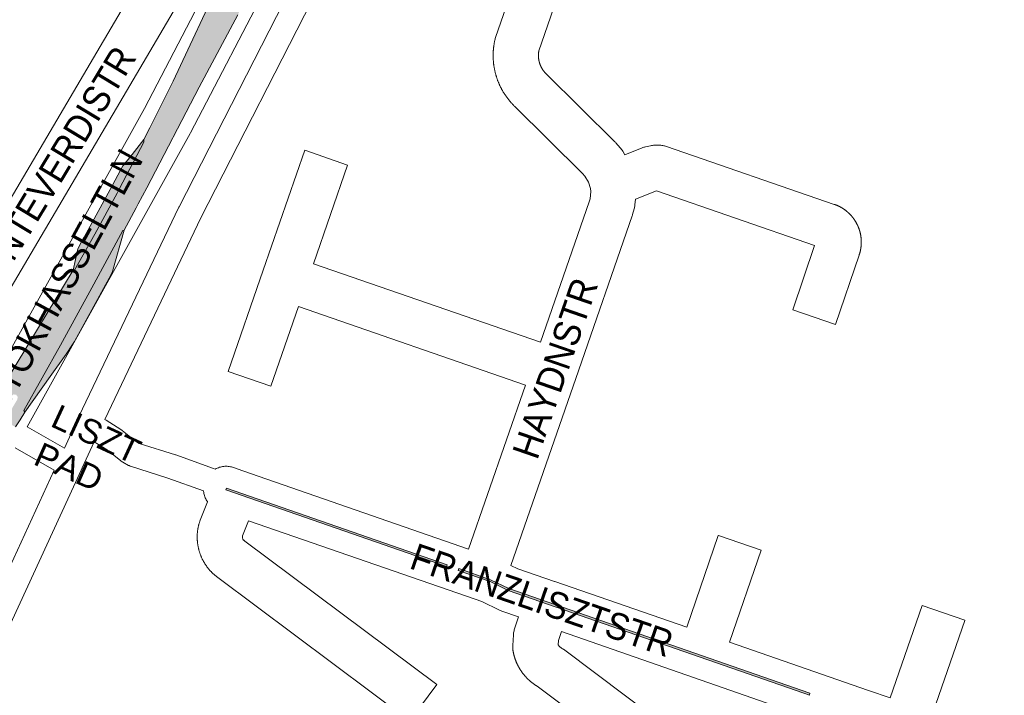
# Paper-space layout 'Layout1' of a CAD drawing. Header units: metres. Extents: x 123097 to 144122, y 392739 to 407589.
# Tile 371 of 510: x 133503 to 133786, y 399366 to 399560. Entities that reach past the tile are written whole.
import ezdxf
from ezdxf.enums import TextEntityAlignment as Align

# ---------------------------------------------------------------- set-up
doc = ezdxf.new("R2010")
doc.units = ezdxf.units.M
doc.header["$MEASUREMENT"] = 0
for name, color, linetype, lineweight in [('gs-anno-wegen algemeen tekst', 7, 'Continuous', 0), ('gs-knt-aanvullende hoofdweg', 7, 'Continuous', 0), ('gs-knt-fietspaden', 7, 'Continuous', 0), ('gs-knt-wegen algemeen', 7, 'Continuous', 0), ('ir-ARC-asfalt-hoofdwegen-te inspecteren', 5, 'Continuous', 0)]:
    doc.layers.add(name, color=color, linetype=linetype, lineweight=lineweight)
doc.styles.add('Style-Arial', font='arial.ttf')

psp = doc.layouts.get("Layout1")

# ---------------------------------------------------------------- hatches: boundary and pattern name
at = {"layer": 'ir-ARC-asfalt-hoofdwegen-te inspecteren', "linetype": 'Continuous', "lineweight": 13}
for points in [[(133567.41, 399577.411), (133564.117, 399579.096), (133564, 399578.87), (133560.81, 399572.49), (133546.78, 399542.21), (133540.1, 399528.84), (133538.3, 399525.46), (133538.361, 399524.747), (133531.376, 399511.406), (133530.633, 399510.033), (133524.256, 399498.254), (133518.351, 399487.837), (133518.01, 399487.91), (133508.039, 399471.432), (133494.817, 399449.581), (133493.5, 399447.405), (133496.57, 399445.5), (133497.95, 399447.82), (133500.29, 399451.74), (133500.904, 399452.161), (133501.636, 399452.031), (133502.067, 399451.425), (133501.95, 399450.69), (133499.64, 399446.79), (133498.26, 399444.51), (133501.457, 399442.765), (133501.47, 399442.79), (133502.79, 399444.86), (133504.115, 399447.005), (133503.806, 399447.473), (133514.372, 399466.35), (133523.963, 399483.846), (133532.272, 399499.312), (133532.682, 399499.396), (133536.128, 399505.805), (133536.742, 399506.962), (133539.21, 399511.61), (133554.28, 399540.55), (133565.351, 399561.356), (133572.462, 399574.721), (133569.17, 399576.5), (133567.116, 399572.504), (133566.53, 399572.008), (133565.765, 399572.072), (133565.27, 399572.659), (133565.336, 399573.424)], [(133518.01, 399487.91), (133518.351, 399487.837), (133524.256, 399498.254), (133530.633, 399510.033), (133531.376, 399511.406), (133538.361, 399524.747), (133538.3, 399525.46), (133534.272, 399520.333), (133532.331, 399517.849), (133528.602, 399511.054), (133521.141, 399497.413), (133520.566, 399496.383), (133519.34, 399494.02)], [(133504.115, 399447.005), (133511.371, 399457.271), (133515.952, 399463.753), (133517.862, 399466.462), (133518.381, 399467.372), (133528.925, 399486.678), (133529.365, 399487.502), (133532.682, 399499.396), (133532.272, 399499.312), (133523.963, 399483.846), (133514.372, 399466.35), (133503.806, 399447.473)]]:
    psp.add_hatch(color=5, dxfattribs=at).paths.add_polyline_path(points, flags=0)
psp.add_hatch(color=5, dxfattribs=at).paths.add_polyline_path([(133625.409, 399402.68), (133561.904, 399424.729), (133562.084, 399425.189), (133625.595, 399403.173)])
at = {"layer": 'ir-ARC-asfalt-hoofdwegen-te inspecteren', "linetype": 'Continuous', "lineweight": 13, "extrusion": (0, 0, -1)}
psp.add_hatch(color=5, dxfattribs=at).paths.add_polyline_path([(-133729.699, 399365.621), (-133729.888, 399366.169), (-133643.274, 399396.306), (-133638.037, 399398.854), (-133628.932, 399402.045), (-133628.755, 399401.514), (-133637.876, 399398.372), (-133643.121, 399395.788), (-133728.13, 399366.19)])

# ---------------------------------------------------------------- linework, layer by layer
at = {"layer": 'gs-knt-aanvullende hoofdweg', "color": 7, "linetype": 'Continuous', "flags": 128}
for points in [[(133491.722, 399450.298), (133538.479, 399534.362), (133561.456, 399578.532), (133557.586, 399580.716)], [(133574.889, 399571.808), (133551.755, 399527.337), (133551.656, 399527.153), (133504.771, 399442.859)]]:
    psp.add_lwpolyline(points, dxfattribs=at)
at = {"layer": 'gs-knt-fietspaden', "color": 7, "linetype": 'Continuous', "flags": 128}
for points in [[(133600.856, 399593.144), (133588.742, 399569.56), (133554.729, 399502.976), (133527.074, 399444.941)], [(133504.771, 399442.859), (133515.519, 399436.732), (133519.372, 399445.096), (133519.382, 399445.118), (133519.685, 399445.753), (133548.412, 399506.04), (133548.455, 399506.127), (133580.764, 399569.373), (133574.889, 399571.808)], [(133527.074, 399444.941), (133527.471, 399444.693), (133531.716, 399442.035), (133531.839, 399441.954), (133531.959, 399441.868), (133532.075, 399441.778), (133535.899, 399438.65), (133536.969, 399438.072), (133547.388, 399434.772), (133547.522, 399434.727), (133558.393, 399430.795), (133558.827, 399430.645)], [(133524.079, 399438.535), (133520.641, 399431.072), (133520.293, 399430.316), (133496.632, 399379.042), (133496.599, 399378.973), (133495.595, 399376.917), (133489.069, 399363.548), (133488.785, 399362.877)], [(133555.512, 399424.372), (133545.201, 399428.101), (133534.532, 399431.48), (133534.375, 399431.534), (133534.221, 399431.595), (133534.07, 399431.663), (133533.922, 399431.739), (133532.266, 399432.635), (133532.121, 399432.717), (133531.981, 399432.807), (133531.845, 399432.902), (133531.714, 399433.004), (133527.803, 399436.203), (133524.079, 399438.535)], [(133482.15, 399365.208), (133482.638, 399366.365), (133482.677, 399366.454), (133482.718, 399366.541), (133489.287, 399379.996), (133490.274, 399382.018), (133512.569, 399430.333), (133501.292, 399436.762)]]:
    psp.add_lwpolyline(points, dxfattribs=at)
at = {"layer": 'gs-knt-wegen algemeen', "color": 7, "linetype": 'Continuous', "flags": 128}
for points in [[(133415.697, 399476.45), (133418.094, 399474.509), (133464.04, 399447.435), (133548.085, 399590.242), (133573.633, 399633.721)], [(133557.586, 399580.716), (133481.561, 399451.536)], [(133558.827, 399430.645), (133558.884, 399430.678), (133559.169, 399430.824), (133559.46, 399430.956), (133559.757, 399431.073), (133560.06, 399431.175), (133560.367, 399431.262), (133560.678, 399431.335), (133560.993, 399431.392), (133561.31, 399431.433), (133561.628, 399431.459), (133561.948, 399431.469), (133562.267, 399431.463), (133562.586, 399431.442), (133562.903, 399431.405), (133563.218, 399431.353), (133563.531, 399431.285), (133563.839, 399431.202), (133564.143, 399431.104), (133566.831, 399430.164)], [(133566.831, 399430.164), (133631.722, 399407.665)], [(133614.767, 399358.262), (133559.597, 399399.494), (133559.476, 399399.582), (133559.356, 399399.672), (133559.237, 399399.763), (133559.119, 399399.856), (133559.002, 399399.949), (133558.885, 399400.044), (133558.77, 399400.14), (133558.656, 399400.238), (133558.635, 399400.256), (133558.523, 399400.353), (133558.413, 399400.452), (133558.304, 399400.551), (133558.196, 399400.652), (133558.089, 399400.753), (133557.983, 399400.856), (133557.878, 399400.96), (133557.774, 399401.064), (133557.751, 399401.088), (133557.648, 399401.194), (133557.546, 399401.302), (133557.445, 399401.41), (133557.346, 399401.52), (133557.247, 399401.631), (133557.15, 399401.743), (133557.054, 399401.855), (133556.945, 399401.985), (133556.85, 399402.102), (133556.757, 399402.219), (133556.664, 399402.337), (133556.573, 399402.456), (133556.483, 399402.576), (133556.395, 399402.697), (133556.307, 399402.819), (133556.219, 399402.945), (133556.135, 399403.069), (133556.051, 399403.193), (133555.969, 399403.319), (133555.889, 399403.445), (133555.809, 399403.572), (133555.732, 399403.7), (133555.655, 399403.829), (133555.58, 399403.959), (133555.564, 399403.987), (133555.491, 399404.115), (133555.42, 399404.244), (133555.35, 399404.374), (133555.282, 399404.504), (133555.214, 399404.636), (133555.149, 399404.768), (133555.084, 399404.9), (133555.021, 399405.033), (133555.008, 399405.061), (133554.946, 399405.196), (133554.886, 399405.332), (133554.827, 399405.468), (133554.769, 399405.605), (133554.713, 399405.743), (133554.658, 399405.881), (133554.604, 399406.02), (133554.547, 399406.174), (133554.496, 399406.315), (133554.447, 399406.456), (133554.399, 399406.598), (133554.353, 399406.741), (133554.308, 399406.884), (133554.265, 399407.027), (133554.223, 399407.171), (133554.183, 399407.316), (133554.178, 399407.335), (133554.14, 399407.478), (133554.103, 399407.622), (133554.068, 399407.766), (133554.034, 399407.91), (133554.002, 399408.055), (133553.971, 399408.2), (133553.942, 399408.345), (133553.914, 399408.491), (133553.909, 399408.522), (133553.883, 399408.667), (133553.859, 399408.813), (133553.836, 399408.959), (133553.815, 399409.104), (133553.795, 399409.25), (133553.777, 399409.397), (133553.76, 399409.543), (133553.745, 399409.69), (133553.742, 399409.72), (133553.728, 399409.869), (133553.716, 399410.018), (133553.706, 399410.167), (133553.697, 399410.316), (133553.689, 399410.466), (133553.683, 399410.615), (133553.679, 399410.765), (133553.676, 399410.917), (133553.675, 399411.068), (133553.676, 399411.218), (133553.678, 399411.368), (133553.682, 399411.519), (133553.687, 399411.669), (133553.694, 399411.819), (133553.702, 399411.969), (133553.712, 399412.119), (133553.726, 399412.291), (133553.739, 399412.438), (133553.754, 399412.585), (133553.77, 399412.732), (133553.788, 399412.879), (133553.807, 399413.025), (133553.828, 399413.172), (133553.85, 399413.318), (133553.855, 399413.351), (133553.879, 399413.497), (133553.904, 399413.639), (133553.905, 399413.642), (133553.906, 399413.647), (133553.932, 399413.788), (133553.96, 399413.933), (133553.99, 399414.078), (133554.022, 399414.222), (133554.055, 399414.366), (133554.089, 399414.51), (133554.095, 399414.533), (133554.132, 399414.679), (133554.17, 399414.824), (133554.21, 399414.969), (133554.251, 399415.114), (133554.294, 399415.258), (133554.339, 399415.401), (133554.385, 399415.545), (133554.432, 399415.687), (133554.539, 399415.979), (133556.622, 399421.283), (133556.607, 399421.304), (133556.434, 399421.572), (133556.275, 399421.849), (133556.129, 399422.134), (133555.997, 399422.425), (133555.88, 399422.722), (133555.778, 399423.025), (133555.691, 399423.332), (133555.618, 399423.643), (133555.561, 399423.958), (133555.52, 399424.275), (133555.512, 399424.372)]]:
    psp.add_lwpolyline(points, dxfattribs=at)
for points in [[(133631.722, 399407.665), (133648.087, 399454.832), (133582.805, 399477.423), (133574.849, 399454.491, -0.3806036), (133574.837, 399454.486), (133562.554, 399458.748, -0.380604), (133562.548, 399458.759), (133572.637, 399487.836), (133584.624, 399522.384, -0.3806067), (133584.636, 399522.389), (133596.919, 399518.127, -0.380607), (133596.924, 399518.116), (133587.073, 399489.723), (133652.355, 399467.132), (133666.391, 399507.585), (133666.633, 399508.444), (133666.833, 399510.547), (133666.745, 399511.41), (133666.182, 399513.241), (133665.185, 399514.916), (133664.487, 399515.705), (133644.887, 399535.079), (133644.772, 399535.193), (133644.657, 399535.308), (133644.544, 399535.424), (133644.433, 399535.539), (133644.321, 399535.657), (133644.21, 399535.775), (133644.101, 399535.894), (133643.993, 399536.013), (133643.886, 399536.134), (133643.779, 399536.256), (133643.673, 399536.379), (133643.569, 399536.501), (133643.465, 399536.625), (133643.362, 399536.751), (133643.26, 399536.877), (133643.161, 399537.002), (133643.061, 399537.13), (133642.962, 399537.258), (133642.864, 399537.387), (133642.768, 399537.516), (133642.673, 399537.646), (133642.578, 399537.778), (133642.484, 399537.91), (133642.392, 399538.042), (133642.301, 399538.175), (133642.21, 399538.31), (133642.121, 399538.445), (133642.033, 399538.579), (133641.946, 399538.716), (133641.86, 399538.853), (133641.775, 399538.991), (133641.692, 399539.128), (133641.609, 399539.267), (133641.527, 399539.407), (133641.446, 399539.547), (133641.367, 399539.687), (133641.289, 399539.829), (133641.212, 399539.971), (133641.135, 399540.114), (133641.061, 399540.256), (133640.987, 399540.4), (133640.914, 399540.545), (133640.843, 399540.691), (133640.773, 399540.835), (133640.704, 399540.981), (133640.635, 399541.128), (133640.568, 399541.276), (133640.503, 399541.422), (133640.438, 399541.571), (133640.375, 399541.72), (133640.313, 399541.869), (133640.252, 399542.018), (133640.192, 399542.169), (133640.133, 399542.32), (133640.076, 399542.471), (133640.02, 399542.621), (133639.965, 399542.774), (133639.911, 399542.927), (133639.858, 399543.08), (133639.807, 399543.232), (133639.757, 399543.386), (133639.708, 399543.54), (133639.66, 399543.695), (133639.614, 399543.849), (133639.569, 399544.004), (133639.525, 399544.16), (133639.482, 399544.316), (133639.441, 399544.471), (133639.4, 399544.628), (133639.361, 399544.785), (133639.323, 399544.943), (133639.287, 399545.099), (133639.251, 399545.257), (133639.217, 399545.416), (133639.184, 399545.574), (133639.153, 399545.731), (133639.122, 399545.891), (133639.093, 399546.05), (133639.065, 399546.21), (133639.039, 399546.368), (133639.014, 399546.528), (133638.99, 399546.688), (133638.967, 399546.848), (133638.945, 399547.007), (133638.925, 399547.168), (133638.906, 399547.329), (133638.888, 399547.49), (133638.872, 399547.65), (133638.857, 399547.811), (133638.843, 399547.972), (133638.831, 399548.134), (133638.819, 399548.294), (133638.809, 399548.456), (133638.8, 399548.617), (133638.793, 399548.779), (133638.787, 399548.939), (133638.782, 399549.101), (133638.778, 399549.263), (133638.776, 399549.425), (133638.775, 399549.586), (133638.776, 399549.743), (133638.775, 399549.747), (133638.776, 399549.752), (133638.777, 399549.91), (133638.779, 399550.072), (133638.783, 399550.232), (133638.789, 399550.394), (133638.795, 399550.556), (133638.803, 399550.718), (133638.812, 399550.878), (133638.823, 399551.039), (133638.835, 399551.201), (133638.848, 399551.363), (133638.862, 399551.522), (133638.877, 399551.684), (133638.894, 399551.845), (133638.912, 399552.006), (133638.932, 399552.165), (133638.952, 399552.326), (133638.974, 399552.486), (133638.998, 399552.647), (133639.022, 399552.805), (133639.048, 399552.965), (133639.075, 399553.125), (133639.103, 399553.284), (133639.132, 399553.442), (133639.163, 399553.601), (133639.195, 399553.76), (133639.228, 399553.918), (133639.263, 399554.075), (133639.319, 399554.309), (133639.385, 399554.541), (133639.459, 399554.771), (133646.219, 399574.494)], [(133659.545, 399573.217), (133651.911, 399550.945), (133651.901, 399550.891), (133651.892, 399550.835), (133651.883, 399550.78), (133651.875, 399550.725), (133651.867, 399550.669), (133651.859, 399550.613), (133651.852, 399550.557), (133651.845, 399550.502), (133651.839, 399550.446), (133651.833, 399550.39), (133651.827, 399550.334), (133651.822, 399550.279), (133651.818, 399550.223), (133651.814, 399550.166), (133651.81, 399550.11), (133651.806, 399550.055), (133651.803, 399549.999), (133651.801, 399549.942), (133651.799, 399549.886), (133651.797, 399549.83), (133651.796, 399549.774), (133651.795, 399549.718), (133651.795, 399549.662), (133651.795, 399549.606), (133651.795, 399549.55), (133651.796, 399549.493), (133651.798, 399549.437), (133651.799, 399549.381), (133651.801, 399549.325), (133651.804, 399549.269), (133651.807, 399549.213), (133651.811, 399549.157), (133651.815, 399549.101), (133651.819, 399549.045), (133651.824, 399548.989), (133651.829, 399548.933), (133651.834, 399548.877), (133651.84, 399548.821), (133651.847, 399548.765), (133651.854, 399548.71), (133651.861, 399548.654), (133651.869, 399548.599), (133651.877, 399548.543), (133651.885, 399548.488), (133651.894, 399548.432), (133651.904, 399548.377), (133651.914, 399548.321), (133651.924, 399548.267), (133651.934, 399548.211), (133651.945, 399548.156), (133651.957, 399548.101), (133651.969, 399548.047), (133651.981, 399547.992), (133651.994, 399547.937), (133652.007, 399547.882), (133652.021, 399547.828), (133652.035, 399547.774), (133652.049, 399547.719), (133652.064, 399547.665), (133652.079, 399547.611), (133652.095, 399547.557), (133652.111, 399547.503), (133652.127, 399547.45), (133652.144, 399547.396), (133652.161, 399547.343), (133652.179, 399547.289), (133652.197, 399547.236), (133652.216, 399547.184), (133652.235, 399547.131), (133652.254, 399547.078), (133652.274, 399547.025), (133652.294, 399546.973), (133652.314, 399546.921), (133652.335, 399546.868), (133652.356, 399546.816), (133652.378, 399546.765), (133652.4, 399546.713), (133652.422, 399546.662), (133652.445, 399546.61), (133652.468, 399546.559), (133652.492, 399546.508), (133652.516, 399546.458), (133652.541, 399546.407), (133652.565, 399546.357), (133652.59, 399546.307), (133652.616, 399546.256), (133652.642, 399546.207), (133652.668, 399546.157), (133652.695, 399546.108), (133652.722, 399546.058), (133652.75, 399546.009), (133652.777, 399545.961), (133652.805, 399545.912), (133652.834, 399545.864), (133652.863, 399545.816), (133652.892, 399545.768), (133652.922, 399545.72), (133652.952, 399545.673), (133652.982, 399545.625), (133653.013, 399545.579), (133653.044, 399545.532), (133653.075, 399545.485), (133653.107, 399545.439), (133653.139, 399545.393), (133653.172, 399545.347), (133653.204, 399545.302), (133653.238, 399545.256), (133653.271, 399545.212), (133653.305, 399545.167), (133653.339, 399545.122), (133653.374, 399545.078), (133653.408, 399545.034), (133653.444, 399544.99), (133653.479, 399544.946), (133653.515, 399544.903), (133653.551, 399544.861), (133653.588, 399544.818), (133653.625, 399544.775), (133653.662, 399544.733), (133653.699, 399544.692), (133653.737, 399544.65), (133653.775, 399544.609), (133653.814, 399544.568), (133653.852, 399544.527), (133653.891, 399544.487), (133653.931, 399544.447), (133653.971, 399544.407), (133654.01, 399544.368), (133654.03, 399544.348), (133673.796, 399524.811), (133673.95, 399524.654), (133674.098, 399524.492), (133675.345, 399523.081), (133675.541, 399522.849), (133675.726, 399522.608), (133675.899, 399522.358), (133676.06, 399522.101), (133676.66, 399521.095), (133681.6, 399523.049), (133681.835, 399523.136), (133682.073, 399523.215), (133682.314, 399523.284), (133682.557, 399523.345), (133684.061, 399523.685), (133684.332, 399523.74), (133684.606, 399523.784), (133684.881, 399523.816), (133685.158, 399523.836), (133685.435, 399523.845), (133685.712, 399523.841), (133686.71, 399523.808), (133686.988, 399523.793), (133687.264, 399523.766), (133687.536, 399523.728), (133687.541, 399523.727), (133687.544, 399523.726), (133687.813, 399523.677), (133688.084, 399523.615), (133688.352, 399523.541), (133688.617, 399523.456), (133736.881, 399506.815), (133736.948, 399506.791), (133737.014, 399506.768), (133737.081, 399506.744), (133737.147, 399506.719), (133737.213, 399506.694), (133737.279, 399506.669), (133737.345, 399506.644), (133737.409, 399506.618), (133737.474, 399506.592), (133737.539, 399506.565), (133737.604, 399506.538), (133737.669, 399506.51), (133737.734, 399506.482), (133737.799, 399506.453), (133737.863, 399506.425), (133737.926, 399506.396), (133737.99, 399506.366), (133738.054, 399506.336), (133738.118, 399506.306), (133738.181, 399506.275), (133738.244, 399506.244), (133738.308, 399506.213), (133738.37, 399506.181), (133738.432, 399506.149), (133738.494, 399506.116), (133738.557, 399506.083), (133738.619, 399506.05), (133738.681, 399506.016), (133738.742, 399505.982), (133738.804, 399505.947), (133738.865, 399505.912), (133738.925, 399505.878), (133738.986, 399505.842), (133739.047, 399505.806), (133739.107, 399505.769), (133739.167, 399505.733), (133739.227, 399505.695), (133739.287, 399505.658), (133739.346, 399505.62), (133739.404, 399505.582), (133739.463, 399505.544), (133739.522, 399505.505), (133739.581, 399505.465), (133739.639, 399505.426), (133739.697, 399505.386), (133739.755, 399505.345), (133739.813, 399505.304), (133739.869, 399505.264), (133739.926, 399505.223), (133739.983, 399505.181), (133740.039, 399505.139), (133740.095, 399505.096), (133740.151, 399505.053), (133740.207, 399505.01), (133740.263, 399504.966), (133740.317, 399504.923), (133740.372, 399504.879), (133740.426, 399504.835), (133740.481, 399504.79), (133740.535, 399504.744), (133740.589, 399504.699), (133740.643, 399504.653), (133740.696, 399504.607), (133740.748, 399504.561), (133740.8, 399504.514), (133740.853, 399504.467), (133740.905, 399504.42), (133740.957, 399504.372), (133741.009, 399504.324), (133741.06, 399504.275), (133741.111, 399504.227), (133741.16, 399504.178), (133741.211, 399504.129), (133741.261, 399504.079), (133741.311, 399504.029), (133741.36, 399503.979), (133741.409, 399503.928), (133741.458, 399503.878), (133741.507, 399503.826), (133741.554, 399503.776), (133741.602, 399503.724), (133741.65, 399503.672), (133741.697, 399503.62), (133741.744, 399503.567), (133741.79, 399503.514), (133741.837, 399503.461), (133741.883, 399503.407), (133741.927, 399503.355), (133741.973, 399503.301), (133742.018, 399503.246), (133742.062, 399503.192), (133742.107, 399503.137), (133742.151, 399503.082), (133742.194, 399503.026), (133742.238, 399502.97), (133742.28, 399502.916), (133742.322, 399502.859), (133742.365, 399502.803), (133742.407, 399502.746), (133742.448, 399502.689), (133742.489, 399502.632), (133742.53, 399502.574), (133742.571, 399502.517), (133742.61, 399502.46), (133742.65, 399502.402), (133742.69, 399502.343), (133742.729, 399502.284), (133742.767, 399502.225), (133742.806, 399502.166), (133742.844, 399502.107), (133742.881, 399502.047), (133742.918, 399501.989), (133742.955, 399501.928), (133742.991, 399501.868), (133743.028, 399501.808), (133743.064, 399501.747), (133743.099, 399501.686), (133743.134, 399501.625), (133743.169, 399501.563), (133743.202, 399501.503), (133743.236, 399501.441), (133743.27, 399501.379), (133743.303, 399501.317), (133743.336, 399501.254), (133743.368, 399501.191), (133743.4, 399501.129), (133743.432, 399501.065), (133743.463, 399501.004), (133743.494, 399500.94), (133743.524, 399500.876), (133743.554, 399500.813), (133743.584, 399500.749), (133743.613, 399500.685), (133743.642, 399500.62), (133743.671, 399500.556), (133743.698, 399500.492), (133743.726, 399500.427), (133743.753, 399500.362), (133743.78, 399500.297), (133743.807, 399500.232), (133743.833, 399500.166), (133743.859, 399500.101), (133743.884, 399500.035), (133743.908, 399499.97), (133743.933, 399499.904), (133743.957, 399499.838), (133743.981, 399499.771), (133744.004, 399499.705), (133744.027, 399499.638), (133744.049, 399499.571), (133744.072, 399499.504), (133744.093, 399499.438), (133744.114, 399499.371), (133744.135, 399499.304), (133744.155, 399499.236), (133744.175, 399499.168), (133744.195, 399499.101), (133744.214, 399499.033), (133744.233, 399498.965), (133744.251, 399498.898), (133744.269, 399498.83), (133744.287, 399498.761), (133744.304, 399498.693), (133744.32, 399498.624), (133744.337, 399498.556), (133744.353, 399498.487), (133744.368, 399498.418), (133744.383, 399498.351), (133744.397, 399498.282), (133744.412, 399498.213), (133744.425, 399498.143), (133744.439, 399498.074), (133744.452, 399498.005), (133744.464, 399497.935), (133744.476, 399497.866), (133744.487, 399497.798), (133744.499, 399497.728), (133744.509, 399497.658), (133744.52, 399497.588), (133744.53, 399497.519), (133744.539, 399497.449), (133744.548, 399497.379), (133744.557, 399497.309), (133744.565, 399497.24), (133744.573, 399497.17), (133744.58, 399497.1), (133744.587, 399497.029), (133744.594, 399496.959), (133744.6, 399496.889), (133744.605, 399496.819), (133744.61, 399496.748), (133744.615, 399496.679), (133744.619, 399496.609), (133744.623, 399496.538), (133744.627, 399496.468), (133744.63, 399496.398), (133744.633, 399496.327), (133744.635, 399496.256), (133744.637, 399496.186), (133744.638, 399496.117), (133744.639, 399496.046), (133744.639, 399495.976), (133744.639, 399495.905), (133744.639, 399495.835), (133744.638, 399495.764), (133744.637, 399495.693), (133744.635, 399495.623), (133744.633, 399495.554), (133744.63, 399495.483), (133744.627, 399495.413), (133744.624, 399495.342), (133744.62, 399495.272), (133744.616, 399495.202), (133744.611, 399495.131), (133744.606, 399495.061), (133744.601, 399494.992), (133744.595, 399494.922), (133744.588, 399494.851), (133744.581, 399494.781), (133744.574, 399494.711), (133744.566, 399494.641), (133744.558, 399494.571), (133744.55, 399494.501), (133744.541, 399494.432), (133744.532, 399494.362), (133744.522, 399494.292), (133744.511, 399494.223), (133744.501, 399494.153), (133744.489, 399494.083), (133744.478, 399494.014), (133744.466, 399493.944), (133744.454, 399493.876), (133744.441, 399493.807), (133744.428, 399493.737), (133744.414, 399493.668), (133744.4, 399493.599), (133744.385, 399493.53), (133744.37, 399493.461), (133744.355, 399493.392), (133744.34, 399493.325), (133744.323, 399493.256), (133744.307, 399493.188), (133744.29, 399493.119), (133744.272, 399493.051), (133744.254, 399492.982), (133744.236, 399492.914), (133744.217, 399492.846), (133744.199, 399492.78), (133744.179, 399492.712), (133744.159, 399492.644), (133744.139, 399492.577), (133744.118, 399492.509), (133744.097, 399492.442), (133744.075, 399492.375), (133744.053, 399492.308), (133744.031, 399492.242), (133737.266, 399472.262, -0.3794176), (133737.255, 399472.257), (133724.94, 399476.427, -0.3794174), (133724.935, 399476.438), (133731.217, 399494.995), (133685.728, 399510.68), (133679.697, 399508.295), (133679.539, 399506.629), (133679.505, 399506.339), (133679.457, 399506.051), (133679.397, 399505.765), (133679.325, 399505.482), (133678.872, 399503.872), (133678.816, 399503.686), (133678.755, 399503.501), (133662.523, 399456.719), (133643.871, 399402.96)], [(133705.429, 399327.638), (133651.439, 399368.205), (133651.372, 399368.246), (133651.304, 399368.288), (133651.237, 399368.33), (133651.17, 399368.372), (133651.103, 399368.415), (133651.036, 399368.458), (133650.97, 399368.501), (133650.903, 399368.545), (133650.837, 399368.589), (133650.772, 399368.634), (133650.706, 399368.678), (133650.641, 399368.724), (133650.576, 399368.769), (133650.511, 399368.815), (133650.446, 399368.861), (133650.377, 399368.912), (133650.313, 399368.959), (133650.249, 399369.006), (133650.185, 399369.054), (133650.122, 399369.102), (133650.059, 399369.15), (133649.996, 399369.199), (133649.934, 399369.248), (133649.871, 399369.297), (133649.809, 399369.347), (133649.747, 399369.397), (133649.686, 399369.447), (133649.625, 399369.498), (133649.564, 399369.548), (133649.503, 399369.6), (133649.443, 399369.651), (133649.378, 399369.707), (133649.318, 399369.76), (133649.258, 399369.812), (133649.199, 399369.865), (133649.14, 399369.919), (133649.081, 399369.972), (133649.023, 399370.026), (133648.965, 399370.081), (133648.907, 399370.135), (133648.849, 399370.19), (133648.792, 399370.245), (133648.735, 399370.301), (133648.678, 399370.357), (133648.622, 399370.413), (133648.565, 399370.469), (133648.51, 399370.526), (133648.454, 399370.583), (133648.451, 399370.586), (133648.396, 399370.643), (133648.342, 399370.7), (133648.287, 399370.758), (133648.233, 399370.816), (133648.179, 399370.875), (133648.126, 399370.933), (133648.073, 399370.992), (133648.02, 399371.051), (133647.967, 399371.111), (133647.915, 399371.171), (133647.863, 399371.231), (133647.812, 399371.291), (133647.76, 399371.352), (133647.709, 399371.413), (133647.659, 399371.474), (133647.604, 399371.54), (133647.554, 399371.602), (133647.504, 399371.665), (133647.454, 399371.727), (133647.405, 399371.79), (133647.356, 399371.853), (133647.308, 399371.917), (133647.26, 399371.98), (133647.212, 399372.044), (133647.164, 399372.108), (133647.117, 399372.173), (133647.07, 399372.237), (133647.024, 399372.302), (133646.978, 399372.367), (133646.932, 399372.433), (133646.886, 399372.499), (133646.841, 399372.564), (133646.797, 399372.63), (133646.753, 399372.696), (133646.709, 399372.762), (133646.666, 399372.829), (133646.623, 399372.896), (133646.58, 399372.963), (133646.538, 399373.03), (133646.496, 399373.097), (133646.454, 399373.165), (133646.413, 399373.233), (133646.372, 399373.301), (133646.332, 399373.369), (133646.292, 399373.438), (133646.252, 399373.506), (133646.212, 399373.575), (133646.17, 399373.65), (133646.131, 399373.72), (133646.093, 399373.789), (133646.055, 399373.859), (133646.017, 399373.929), (133645.98, 399374), (133645.943, 399374.07), (133645.907, 399374.141), (133645.871, 399374.212), (133645.835, 399374.283), (133645.8, 399374.354), (133645.765, 399374.425), (133645.731, 399374.497), (133645.696, 399374.569), (133645.663, 399374.641), (133645.629, 399374.713), (133645.594, 399374.79), (133645.561, 399374.863), (133645.529, 399374.935), (133645.497, 399375.008), (133645.466, 399375.081), (133645.435, 399375.155), (133645.404, 399375.228), (133645.374, 399375.302), (133645.344, 399375.375), (133645.315, 399375.449), (133645.286, 399375.523), (133645.257, 399375.598), (133645.229, 399375.672), (133645.201, 399375.747), (133645.173, 399375.821), (133645.146, 399375.896), (133645.118, 399375.975), (133645.092, 399376.05), (133645.066, 399376.125), (133645.041, 399376.2), (133645.016, 399376.276), (133644.991, 399376.351), (133644.967, 399376.427), (133644.943, 399376.503), (133644.92, 399376.578), (133644.897, 399376.655), (133644.875, 399376.731), (133644.852, 399376.807), (133644.831, 399376.883), (133644.809, 399376.96), (133644.788, 399377.037), (133644.768, 399377.113), (133644.746, 399377.196), (133644.727, 399377.273), (133644.707, 399377.351), (133644.688, 399377.428), (133644.67, 399377.506), (133644.652, 399377.584), (133644.634, 399377.662), (133644.617, 399377.739), (133644.6, 399377.817), (133644.583, 399377.896), (133644.567, 399377.974), (133644.552, 399378.052), (133644.537, 399378.13), (133644.522, 399378.209), (133644.508, 399378.287), (133644.494, 399378.366), (133644.48, 399378.445), (133644.437, 399378.744), (133644.408, 399379.046), (133644.392, 399379.348), (133644.391, 399379.651), (133644.404, 399379.954), (133644.607, 399383.028), (133644.632, 399383.308), (133644.668, 399383.587), (133644.717, 399383.864), (133644.778, 399384.139), (133644.85, 399384.411), (133644.934, 399384.679), (133646.106, 399388.153), (133641.288, 399389.799), (133641.04, 399389.889), (133640.796, 399389.989), (133640.556, 399390.1), (133635.505, 399392.545), (133633.566, 399393.246), (133568.464, 399415.818), (133566.738, 399411.425), (133566.714, 399411.315), (133566.7, 399411.204), (133566.695, 399411.092), (133566.7, 399410.98), (133566.715, 399410.869), (133566.739, 399410.759), (133566.772, 399410.652), (133566.815, 399410.548), (133566.866, 399410.448), (133566.926, 399410.353), (133566.994, 399410.264), (133567.069, 399410.181), (133567.151, 399410.104), (133567.239, 399410.035), (133567.346, 399409.957), (133622.561, 399368.691, -0.3845915), (133622.564, 399368.678), (133614.781, 399358.264, -0.38459)], [(133643.871, 399402.96), (133645.873, 399401.991), (133656.451, 399398.377), (133656.485, 399398.366), (133694.486, 399385.154), (133703.529, 399411.541, -0.385011), (133703.541, 399411.547), (133715.839, 399407.332, -0.3850124), (133715.846, 399407.32), (133706.784, 399380.879), (133746.751, 399366.984), (133752.918, 399364.84), (133762.143, 399391.429, -0.3850791), (133762.155, 399391.435), (133774.437, 399387.174, -0.3850812), (133774.444, 399387.162), (133765.216, 399360.565), (133815.817, 399342.972)], [(133736.309, 399356.83), (133696.386, 399370.709), (133658.416, 399383.91), (133657.543, 399381.323), (133657.465, 399380.139), (133657.539, 399379.996), (133657.627, 399379.859), (133657.726, 399379.73), (133657.837, 399379.61), (133657.958, 399379.501), (133658.089, 399379.403), (133658.228, 399379.317), (133658.479, 399379.169), (133658.724, 399379.01), (133658.961, 399378.84), (133713.25, 399338.047, -0.3846053)]]:
    psp.add_lwpolyline(points, format="xyb", dxfattribs=at)
at = {"layer": 'ir-ARC-asfalt-hoofdwegen-te inspecteren', "color": 5, "linetype": 'Continuous', "lineweight": 13, "flags": 128}
for points in [[(133560.81, 399572.49), (133546.78, 399542.21), (133540.1, 399528.84), (133538.3, 399525.46), (133538.361, 399524.747), (133531.376, 399511.406), (133530.633, 399510.033), (133524.256, 399498.254), (133518.351, 399487.837), (133518.01, 399487.91), (133508.039, 399471.432), (133494.817, 399449.581)], [(133501.47, 399442.79), (133502.79, 399444.86), (133504.115, 399447.005), (133503.806, 399447.473), (133514.372, 399466.35), (133523.963, 399483.846), (133532.272, 399499.312), (133532.682, 399499.396), (133536.128, 399505.805), (133536.742, 399506.962), (133539.21, 399511.61), (133554.28, 399540.55), (133565.351, 399561.356)]]:
    psp.add_lwpolyline(points, dxfattribs=at)
for points in [[(133518.01, 399487.91), (133518.351, 399487.837), (133524.256, 399498.254), (133530.633, 399510.033), (133531.376, 399511.406), (133538.361, 399524.747), (133538.3, 399525.46), (133534.272, 399520.333), (133532.331, 399517.849), (133528.602, 399511.054), (133521.141, 399497.413), (133520.566, 399496.383), (133519.34, 399494.02)], [(133504.115, 399447.005), (133511.371, 399457.271), (133515.952, 399463.753), (133517.862, 399466.462), (133518.381, 399467.372), (133528.925, 399486.678), (133529.365, 399487.502), (133532.682, 399499.396), (133532.272, 399499.312), (133523.963, 399483.846), (133514.372, 399466.35), (133503.806, 399447.473)]]:
    psp.add_lwpolyline(points, close=True, dxfattribs=at)
at = {"layer": 'ir-ARC-asfalt-hoofdwegen-te inspecteren', "color": 5, "linetype": 'Continuous', "lineweight": 13}
for points in [[(133625.595, 399403.173), (133562.084, 399425.189), (133561.904, 399424.729), (133625.409, 399402.68)], [(133729.888, 399366.169), (133643.274, 399396.306), (133638.037, 399398.854), (133628.932, 399402.045), (133628.755, 399401.514), (133637.876, 399398.372), (133643.121, 399395.788), (133728.13, 399366.19), (133729.699, 399365.621)]]:
    psp.add_lwpolyline(points, close=True, dxfattribs=at)

# ---------------------------------------------------------------- texts
at = {"layer": 'gs-anno-wegen algemeen tekst', "color": 7, "style": 'Style-Arial', "width": 0.909091}
for s, rotation, p in [('MONTEVERDISTR', 58.86918, (133511.246, 399514.813)), ('STOKHASSELTLN', 61.4066, (133514.948, 399484.912)), ('HAYDNSTR', 70.86471, (133656.602, 399459.695)), ('FRANZLISZTSTR', 340.9113, (133652.815, 399392.98))]:
    psp.add_text(s, height=7.7, rotation=rotation, dxfattribs=at).set_placement(p, align=Align.MIDDLE_CENTER)
at = {"layer": 'gs-anno-wegen algemeen tekst', "color": 7, "style": 'Style-Arial'}
for s, rotation, p in [('LISZT', 335.16819, (133524.652, 399440.735)), (' PAD', 336.09502, (133515.551, 399431.859))]:
    psp.add_text(s, height=7, rotation=rotation, dxfattribs=at).set_placement(p, align=Align.MIDDLE_CENTER)

doc.saveas('drawing.dxf')
